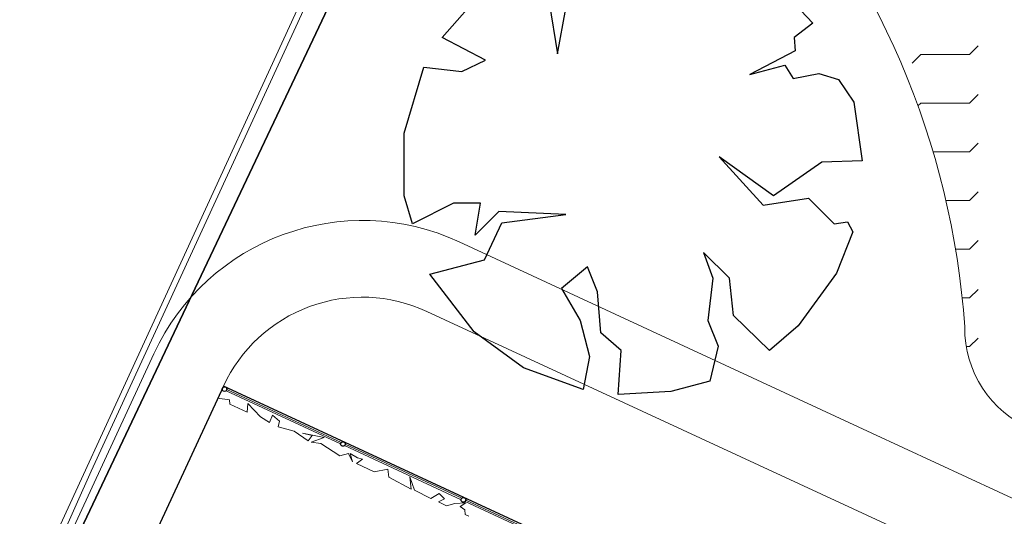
# Model space of a CAD drawing. Extents: x -1000932 to 2054797, y 285738 to 764020.
# Tile 321 of 656: x 182116 to 194965, y 577379 to 583856. Entities that reach past the tile are written whole.
import ezdxf

# ---------------------------------------------------------------- set-up
doc = ezdxf.new("R2010")
doc.units = 0
doc.header["$MEASUREMENT"] = 0
doc.layers.get('0').update_dxf_attribs({"color": 1, "linetype": 'CONTINUOUS'})
doc.layers.add('31.', color=7, linetype='CONTINUOUS')
doc.layers.add('T03', color=84, linetype='CONTINUOUS', lineweight=0)

msp = doc.modelspace()

# ---------------------------------------------------------------- linework, layer by layer
at = {"color": 7, "linetype": 'Continuous', "lineweight": 13, "ltscale": 10}
msp.add_lwpolyline([(187977.415, 577378.998), (187927.602, 577402.404), (187926.227, 577463.748), (187864.821, 577505.529), (187939.759, 577556.561), (187792.602, 577544.779), (187687.384, 577515.061), (187579.477, 577565.842), (187660.352, 577608.779), (187590.259, 577674.842), (187480.102, 577612.436), (187270.415, 577719.217), (187207.009, 577892.404), (187222.884, 577733.154), (186932.321, 577889.717), (186919.509, 577991.592), (186742.134, 577958.873), (186509.977, 578067.686), (186587.665, 578125.123), (186524.665, 578141.873), (186430.134, 578199.092), (186460.227, 578091.123), (186408.415, 578196.311), (186294.321, 578169.061), (186044.696, 578326.686), (185921.321, 578344.186), (186088.196, 578405.373), (185806.852, 578464.592), (185932.977, 578430.592), (185879.884, 578363.654), (185696.446, 578490.061), (185490.196, 578546.436), (185504.759, 578620.529), (185414.352, 578697.311), (185374.134, 578600.998), (185257.571, 578675.811), (185093.915, 578848.436), (185083.946, 578737.248), (184860.165, 578842.123), (184855.79, 578897.529), (184697.54, 578917.936)], dxfattribs=at)
at = {"layer": '31.', "color": 7, "linetype": 'Continuous', "lineweight": 25, "ltscale": 10}
msp.add_lwpolyline([(178420.04, 567736.904), (193224.04, 598956.904), (178812.04, 604466.904), (181072.04, 610121.904), (173433.04, 613174.904), (150984.04, 622432.904), (134482.04, 596003.904)], close=True, dxfattribs=at)
for points in [[(234725.04, 551406.904), (234725.04, 551406.904), (236189.04, 551081.904), (236403.04, 551958.904), (241854.04, 574262.904), (242453.04, 576707.904), (236120.04, 578341.904), (237548.04, 582010.904), (232286.04, 584022.904), (193224.04, 598956.904), (178420.04, 567736.904)], [(187631.29, 583624.154), (188181.696, 584255.154)], [(192074.946, 584228.279), (192464.29, 583812.123)], [(189027.477, 584080.623), (189134.884, 583409.373)], [(189134.884, 583409.373), (189242.29, 584000.061)], [(192464.29, 583812.123), (192222.634, 583624.154)], [(188195.134, 583328.811), (187631.29, 583624.154)], [(192222.634, 583624.154), (192236.071, 583449.654)], [(192236.071, 583449.654), (191645.352, 583140.873)], [(187134.571, 582375.654), (187389.634, 583234.842)], [(187389.634, 583234.842), (187886.352, 583181.154)], [(187886.352, 583181.154), (188195.134, 583328.811)], [(191645.352, 583140.873), (192101.821, 583261.686)], [(192101.821, 583261.686), (192209.196, 583087.154)], [(192209.196, 583087.154), (192544.821, 583154.279)], [(192544.821, 583154.279), (192799.915, 583073.748)], [(192799.915, 583073.748), (193001.29, 582778.404)], [(193001.29, 582778.404), (193108.696, 582013.154)], [(187134.571, 581556.717), (187134.571, 582375.654)], [(191242.602, 582066.873), (191819.884, 581435.904)], [(191954.134, 581556.717), (191242.602, 582066.873)], [(192585.102, 581999.748), (191954.134, 581556.717)], [(193108.696, 582013.154), (192585.102, 581999.748)], [(187241.946, 581194.248), (187134.571, 581556.717)], [(187778.946, 581462.748), (187241.946, 581194.248)], [(188128.009, 581462.748), (187778.946, 581462.748)], [(188060.884, 581046.561), (188128.009, 581462.748)], [(191819.884, 581435.904), (192410.571, 581529.873)], [(192410.571, 581529.873), (192746.196, 581194.248)], [(188369.665, 581355.342), (188060.884, 581046.561)], [(189242.29, 581315.061), (188369.665, 581355.342)], [(188409.946, 581207.654), (189242.29, 581315.061)], [(188181.696, 580724.373), (188409.946, 581207.654)], [(192746.196, 581194.248), (192920.727, 581221.092)], [(192920.727, 581221.092), (192987.852, 581086.842)], [(192987.852, 581086.842), (192773.102, 580549.936)], [(191041.227, 580818.342), (191162.071, 580482.717)], [(191376.852, 580482.717), (191041.227, 580818.342)], [(187470.196, 580536.404), (188181.696, 580724.373)], [(188047.446, 579784.623), (187470.196, 580536.404)], [(189524.196, 580630.404), (189188.571, 580348.467)], [(189658.446, 580308.186), (189524.196, 580630.404)], [(192773.102, 580549.936), (192276.321, 579865.154)], [(191162.071, 580482.717), (191094.946, 579932.279)], [(191430.571, 579999.404), (191376.852, 580482.717)], [(189188.571, 580348.467), (189430.227, 579932.279)], [(189698.727, 579771.186), (189658.446, 580308.186)], [(191900.446, 579542.967), (191430.571, 579999.404)], [(189430.227, 579932.279), (189551.071, 579462.404)], [(191094.946, 579932.279), (191229.196, 579596.654)], [(188691.852, 579314.748), (188047.446, 579784.623)], [(189967.227, 579542.967), (189698.727, 579771.186)], [(192276.321, 579865.154), (191900.446, 579542.967)], [(189926.946, 578965.686), (189967.227, 579542.967)], [(191229.196, 579596.654), (191121.79, 579140.217)], [(189551.071, 579462.404), (189470.509, 579032.811)], [(189470.509, 579032.811), (188691.852, 579314.748)], [(191121.79, 579140.217), (190611.634, 579005.967)], [(184773.915, 579077.654), (182239.352, 573606.248)], [(189500.415, 576888.186), (184773.915, 579077.654)], [(190611.634, 579005.967), (189926.946, 578965.686)]]:
    msp.add_lwpolyline(points, dxfattribs=at)
at = {"layer": '31.', "color": 7, "linetype": 'Continuous', "lineweight": 18, "ltscale": 10}
for points in [[(191569.477, 589008.529, 0.205198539), (192882.165, 591935.342, -1.232960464), (196517.727, 591194.904, 0.230819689), (196859.259, 589067.717, -0.128868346), (198031.571, 587108.186, -0.257824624), (196881.102, 578833.467, -0.67768599), (194448.79, 579847.873, 0.1700913), (191682.884, 586285.061, -0.398885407), (191569.477, 589008.529)], [(181422.884, 574222.811), (183866.54, 579497.998, -0.41421354), (187849.634, 580959.123), (193234.884, 578464.467)], [(184773.915, 579077.654), (184773.915, 579077.654, -0.414213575), (187429.321, 580051.748), (192814.571, 577557.123)], [(192814.571, 577557.123), (198933.884, 574722.436, -0.41421361), (199907.977, 572067.029), (199907.977, 572067.029)]]:
    msp.add_lwpolyline(points, format="xyb", dxfattribs=at)
at = {"layer": '31.', "color": 7, "linetype": 'Continuous', "lineweight": 13, "ltscale": 10}
for points in [[(185910.759, 584368.217), (178339.009, 567911.436)], [(194509.79, 583401.779), (194622.04, 583514.029)], [(193762.54, 583289.529), (193874.79, 583401.779)], [(193874.79, 583401.779), (194509.79, 583401.779)], [(194509.79, 582766.779), (194622.04, 582879.029)], [(193838.696, 582730.686), (193874.79, 582766.779)], [(193874.79, 582766.779), (194509.79, 582766.779)], [(194509.79, 582131.779), (194622.04, 582244.029)], [(194035.009, 582131.779), (194509.79, 582131.779)], [(194509.79, 581496.779), (194622.04, 581609.029)], [(194200.915, 581496.779), (194509.79, 581496.779)], [(194509.79, 580861.779), (194622.04, 580974.029)], [(194326.102, 580861.779), (194509.79, 580861.779)], [(194509.79, 580226.779), (194622.04, 580339.029)], [(194411.915, 580226.779), (194509.79, 580226.779)], [(194509.79, 579591.779), (194622.04, 579704.029)], [(194468.54, 579591.779), (194509.79, 579591.779)]]:
    msp.add_lwpolyline(points, dxfattribs=at)
at = {"layer": '31.', "color": 7, "linetype": 'Continuous', "lineweight": 18, "ltscale": 10}
for points in [[(172063.04, 554045.904), (181422.884, 574222.811), (183866.54, 579497.998)], [(186303.915, 578323.998), (184809.79, 579016.717)], [(186312.227, 578342.436), (184818.446, 579034.436)], [(197779.821, 576359.123), (193234.884, 578464.467)], [(187876.384, 577595.561), (186355.352, 578300.498)], [(187884.696, 577614.029), (186364.009, 578318.279)], [(189483.446, 576850.873), (187927.79, 577572.061)], [(189491.727, 576869.342), (187936.446, 577589.842)]]:
    msp.add_lwpolyline(points, dxfattribs=at)
at = {"layer": '31.', "color": 7, "linetype": 'Continuous'}
for centre, radius in [((184788.602, 579037.748), 30.085), ((186334.134, 578321.529), 30.057), ((187906.602, 577593.123), 30.1)]:
    msp.add_circle(centre, radius, dxfattribs=at)
at = {"layer": 'T03', "flags": 128}
msp.add_lwpolyline([(178471.144, 567710.921), (183049.144, 577966.921), (189937.144, 592920.921), (192718.144, 599419.921)], dxfattribs=at)

doc.saveas('drawing.dxf')
